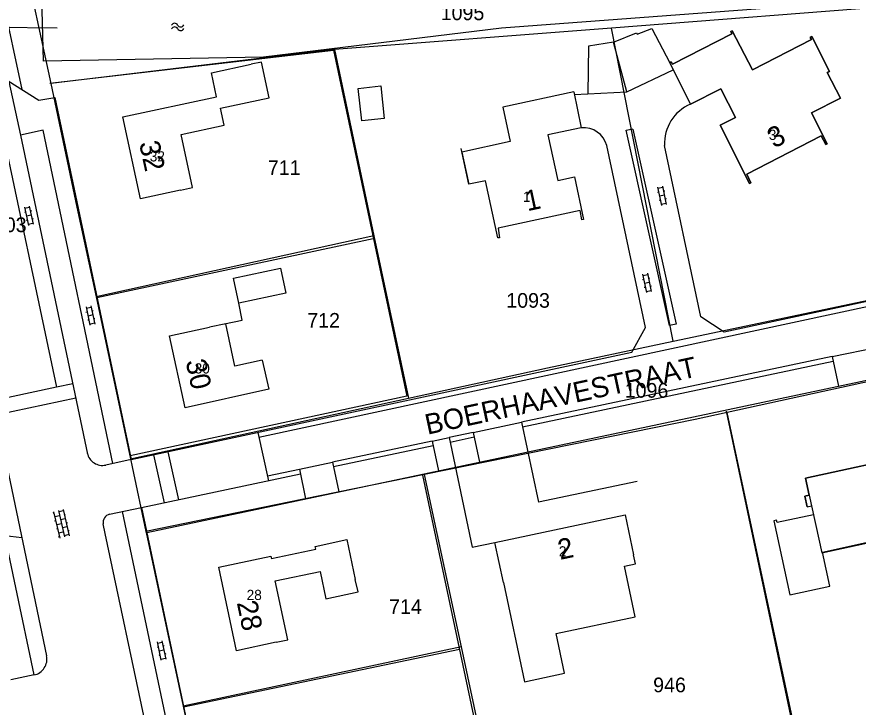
# Model space of a CAD drawing. Extents: x 148816 to 151297, y 399515 to 402500.
# Drawn here: x 150675.7 to 150778.9, y 400539.6 to 400624.4 of the extents above; entities that cross this region are included whole.
import ezdxf

# ---------------------------------------------------------------- set-up
doc = ezdxf.new("R2010")
doc.units = 0
for name, color, linetype in [('B01 Hoofdgebouw  [D] Norm', 7, 'Continuous'), ('B01 Hoofdgebouw  [T] Norm', 7, 'Continuous'), ('B01 hoofgebouw', 7, 'Continuous'), ('B02 Bijgebouw  [D] Norm', 7, 'Continuous'), ('G01 perceelsgrens', 7, 'Continuous'), ('S02 Open verharding  Norm', 7, 'Continuous'), ('S05 Water  Norm', 7, 'Continuous'), ('T01 Muur  [D] Gem', 7, 'Continuous'), ('T04 Haag heg  [D] Gem', 7, 'Continuous'), ('T09 Insteek water  [T] Norm', 7, 'Continuous'), ('V00 Kant verharding algemeen  [T] Norm', 7, 'Continuous'), ('V00 Kant verharding algemeen secundair  [T] Gem', 7, 'Continuous'), ('W10 Duiker  [T] Gem', 7, 'Continuous'), ('Z01 perceelnummer', 7, 'Continuous'), ('Z02 huisnummer', 7, 'Continuous'), ('Z02 Huisnummer  [Tekst] Norm', 7, 'Continuous'), ('Z06 straatnaam', 7, 'Continuous')]:
    doc.layers.add(name, color=color, linetype=linetype)

msp = doc.modelspace()

# ---------------------------------------------------------------- linework, layer by layer
at = {"layer": 'B01 Hoofdgebouw  [D] Norm'}
msp.add_line((150751.61, 400557.23), (150751.37, 400558.34), dxfattribs=at)
at = {"layer": 'B01 Hoofdgebouw  [T] Norm'}
for p, q in [((150756.15, 400618.54), (150763.44, 400622.28)), ((150763.3, 400622.56), (150763.49, 400622.66)), ((150763.44, 400622.28), (150763.3, 400622.56)), ((150763.49, 400622.66), (150765.96, 400617.84)), ((150773.07, 400621.84), (150773.27, 400621.93)), ((150773.21, 400621.57), (150773.07, 400621.84)), ((150773.27, 400621.93), (150775.42, 400617.66)), ((150765.96, 400617.84), (150773.21, 400621.57)), ((150755.82, 400618.72), (150756.01, 400618.82)), ((150758.37, 400613.64), (150755.82, 400618.72)), ((150756.01, 400618.82), (150756.15, 400618.54)), ((150775.42, 400617.66), (150775.15, 400617.52)), ((150775.15, 400617.52), (150776.76, 400614.38)), ((150744.03, 400615.14), (150744.96, 400610.75)), ((150762.08, 400615.54), (150758.37, 400613.64)), ((150763.87, 400612.01), (150762.08, 400615.54)), ((150776.76, 400614.38), (150773.21, 400612.56)), ((150773.21, 400612.56), (150775.16, 400608.77)), ((150761.99, 400611.06), (150763.87, 400612.01)), ((150744.96, 400610.75), (150740.87, 400609.87)), ((150765.6, 400603.89), (150761.99, 400611.06)), ((150740.87, 400609.87), (150742.06, 400604.28)), ((150774.42, 400609.74), (150765.29, 400605.06)), ((150774.97, 400608.68), (150774.42, 400609.74)), ((150775.16, 400608.77), (150774.97, 400608.68)), ((150730.3, 400607.77), (150731.15, 400603.81)), ((150733.2, 400604.25), (150731.15, 400603.81)), ((150734.7, 400597.22), (150733.2, 400604.25)), ((150742.06, 400604.28), (150744.12, 400604.72)), ((150744.12, 400604.72), (150745.24, 400599.47)), ((150765.29, 400605.06), (150765.79, 400603.97)), ((150765.79, 400603.97), (150765.6, 400603.89)), ((150744.82, 400600.61), (150734.76, 400598.44)), ((150745.02, 400599.43), (150744.82, 400600.61)), ((150745.24, 400599.47), (150745.02, 400599.43)), ((150734.76, 400598.44), (150734.93, 400597.25)), ((150734.93, 400597.25), (150734.7, 400597.22)), ((150694.43, 400585.23), (150699.32, 400586.27)), ((150696.32, 400576.38), (150694.43, 400585.23)), ((150705.8, 400582.22), (150706.59, 400578.68)), ((150706.59, 400578.68), (150696.32, 400576.38)), ((150734.35, 400559.85), (150750.34, 400563.23)), ((150750.34, 400563.23), (150751.38, 400558.34)), ((150712.28, 400559.36), (150716.16, 400560.21)), ((150716.16, 400560.21), (150717.22, 400555.32)), ((150735.39, 400554.96), (150734.35, 400559.85)), ((150706.92, 400557.88), (150712.36, 400559.04)), ((150712.36, 400559.04), (150712.28, 400559.36)), ((150700.47, 400556.82), (150706.86, 400558.17)), ((150706.86, 400558.17), (150706.92, 400557.88)), ((150702.63, 400546.57), (150700.47, 400556.82)), ((150707.52, 400547.6), (150702.63, 400546.57))]:
    msp.add_line(p, q, dxfattribs=at)
for points in [[(150744.03, 400615.14), (150735.32, 400613.26), (150736.22, 400609.05), (150730.3, 400607.77)], [(150705.8, 400582.22), (150705.8, 400582.22), (150702.42, 400581.5), (150701.31, 400586.7), (150699.32, 400586.27)], [(150735.39, 400554.96), (150737.98, 400542.76), (150742.9, 400543.8), (150741.87, 400548.69), (150751.58, 400550.74), (150750.27, 400556.95), (150751.62, 400557.23), (150751.38, 400558.34)], [(150707.52, 400547.6), (150708.93, 400547.9), (150707.39, 400555.15), (150712.9, 400556.31), (150713.61, 400552.95), (150717.55, 400553.78), (150717.22, 400555.32)]]:
    msp.add_lwpolyline(points, dxfattribs=at)
msp.add_lwpolyline([(150780.46, 400559.96), (150781.48, 400555.28), (150786.86, 400556.45), (150785.85, 400561.11), (150788.47, 400561.68), (150786.44, 400570.79), (150772.47, 400567.75), (150772.93, 400565.64), (150772.4, 400565.52), (150772.67, 400564.24), (150773.2, 400564.35), (150773.45, 400563.26), (150768.99, 400562.3), (150768.93, 400562.57), (150768.6, 400562.5), (150770.57, 400553.42), (150775.46, 400554.48), (150774.55, 400558.67)], close=True, dxfattribs=at)
at = {"layer": 'B01 hoofgebouw'}
for points in [[(150775.42, 400617.66), (150773.27, 400621.93), (150773.07, 400621.84), (150773.21, 400621.57), (150765.96, 400617.84), (150763.49, 400622.66), (150763.3, 400622.56), (150763.44, 400622.28), (150756.15, 400618.54), (150756.01, 400618.82), (150755.82, 400618.72), (150758.37, 400613.64), (150762.08, 400615.54), (150763.87, 400612.01), (150761.99, 400611.06), (150765.6, 400603.89), (150765.79, 400603.97), (150765.29, 400605.06), (150774.42, 400609.74), (150774.97, 400608.68), (150775.16, 400608.77), (150773.21, 400612.56), (150776.76, 400614.38), (150775.15, 400617.52), (150775.42, 400617.66)], [(150695.76, 400603.08), (150697.24, 400603.4), (150695.84, 400609.93), (150701.14, 400611.07), (150700.69, 400613.14), (150706.66, 400614.43), (150705.72, 400618.8), (150704.45, 400618.53)], [(150695.76, 400603.08), (150690.87, 400602.02), (150688.7, 400612.1), (150700.19, 400614.55), (150699.57, 400617.49), (150704.45, 400618.53)], [(150744.03, 400615.14), (150744.96, 400610.75), (150740.87, 400609.87), (150742.06, 400604.28), (150744.12, 400604.72), (150745.24, 400599.47), (150745.02, 400599.43), (150744.82, 400600.61), (150734.76, 400598.44), (150734.93, 400597.25), (150734.7, 400597.22), (150733.2, 400604.25), (150731.15, 400603.81), (150730.21, 400608.2)], [(150744.03, 400615.14), (150735.32, 400613.26), (150736.22, 400609.05), (150730.3, 400607.77)], [(150705.8, 400582.22), (150705.8, 400582.22), (150702.42, 400581.5), (150701.31, 400586.69), (150699.32, 400586.27)], [(150705.8, 400582.22), (150706.59, 400578.68), (150696.32, 400576.38), (150694.43, 400585.23), (150699.32, 400586.27)], [(150772.67, 400564.24), (150772.4, 400565.52), (150772.93, 400565.64), (150772.47, 400567.75), (150786.44, 400570.79), (150787.51, 400565.9)], [(150772.93, 400565.64), (150774.47, 400558.57), (150788.45, 400561.61), (150787.51, 400565.9)], [(150735.39, 400554.96), (150734.35, 400559.85), (150750.34, 400563.23), (150751.38, 400558.34)], [(150707.52, 400547.6), (150702.63, 400546.57), (150700.47, 400556.82), (150706.86, 400558.17), (150706.92, 400557.88), (150712.36, 400559.04), (150712.28, 400559.36), (150716.16, 400560.21), (150717.22, 400555.32)], [(150735.39, 400554.96), (150737.98, 400542.76), (150742.9, 400543.8), (150741.87, 400548.69), (150751.58, 400550.74), (150750.27, 400556.95), (150751.62, 400557.23), (150751.38, 400558.34)], [(150707.52, 400547.6), (150708.93, 400547.9), (150707.39, 400555.15), (150712.9, 400556.31), (150713.61, 400552.95), (150717.55, 400553.78), (150717.22, 400555.32)]]:
    msp.add_lwpolyline(points, dxfattribs=at)
at = {"layer": 'B02 Bijgebouw  [D] Norm'}
for p, q in [((150745.83, 400620.75), (150745.75, 400614.92)), ((150748.93, 400621.24), (150745.83, 400620.75)), ((150750.55, 400615.16), (150756.25, 400617.86)), ((150745.75, 400614.92), (150750.55, 400615.16))]:
    msp.add_line(p, q, dxfattribs=at)
msp.add_lwpolyline([(150750.55, 400615.16), (150748.93, 400621.24), (150751.72, 400622.4), (150751.82, 400622.24), (150753.62, 400622.94), (150755.82, 400618.72)], dxfattribs=at)
for points in [[(150720.34, 400615.88), (150720.78, 400611.89), (150718.02, 400611.58), (150717.58, 400615.57)], [(150702.27, 400592.29), (150708.05, 400593.51), (150708.7, 400590.43), (150702.92, 400589.22)]]:
    msp.add_lwpolyline(points, close=True, dxfattribs=at)
at = {"layer": 'G01 perceelsgrens'}
for points in [[(150677.47, 400627.19), (150679.84, 400616.17)], [(150785.47, 400625.82), (150748.68, 400622.98)], [(150748.68, 400622.98), (150714.67, 400620.35)], [(150756.24, 400584.54), (150748.68, 400622.98)], [(150714.67, 400620.35), (150679.84, 400616.17)], [(150714.67, 400620.35), (150719.51, 400597.5)], [(150679.84, 400616.17), (150683.05, 400601.01), (150685.39, 400589.99)], [(150719.51, 400597.5), (150685.39, 400589.99)], [(150719.51, 400597.5), (150723.74, 400577.56)], [(150756.24, 400584.54), (150791.66, 400592), (150807.43, 400595.45)], [(150685.39, 400589.99), (150689.62, 400570.11)], [(150723.74, 400577.56), (150740.83, 400581.29), (150756.24, 400584.54)], [(150791.09, 400573.61), (150788.7, 400581.44), (150762.86, 400575.82)], [(150689.62, 400570.11), (150723.74, 400577.56)], [(150762.86, 400575.82), (150758.93, 400574.96), (150725.73, 400568.19)], [(150773.11, 400527.89), (150762.86, 400575.82)], [(150689.62, 400570.11), (150689.83, 400569.13), (150691.51, 400561.21)], [(150725.73, 400568.19), (150710.84, 400565.16), (150691.51, 400561.21)], [(150730.25, 400547.04), (150725.73, 400568.19)], [(150691.51, 400561.21), (150691.55, 400561.06)], [(150691.55, 400561.06), (150696.08, 400539.78)], [(150730.25, 400547.04), (150696.08, 400539.78)], [(150735.93, 400519.85), (150734.26, 400528.28), (150730.25, 400547.04)], [(150696.08, 400539.78), (150697.35, 400533.8), (150703.25, 400505.47)]]:
    msp.add_lwpolyline(points, dxfattribs=at)
at = {"layer": 'S02 Open verharding  Norm'}
for p, q in [((150754.33, 400603.47), (150754.8, 400601.22)), ((150754.36, 400603.32), (150754.95, 400603.44)), ((150754.92, 400603.59), (150755.39, 400601.34)), ((150754.47, 400602.83), (150754.32, 400602.8)), ((150755.16, 400602.46), (150754.57, 400602.34)), ((150755.2, 400602.98), (150755.05, 400602.95)), ((150677.19, 400601.14), (150677.68, 400598.9)), ((150754.67, 400601.85), (150754.52, 400601.82)), ((150754.77, 400601.36), (150755.36, 400601.49)), ((150755.41, 400602.01), (150755.26, 400601.98)), ((150676.74, 400600.38), (150676.59, 400600.35)), ((150676.6, 400601.01), (150677.1, 400598.77)), ((150676.63, 400600.87), (150677.22, 400601)), ((150677.47, 400600.54), (150677.33, 400600.51)), ((150676.96, 400599.4), (150676.81, 400599.37)), ((150677.43, 400600.02), (150676.85, 400599.89)), ((150677.69, 400599.56), (150677.54, 400599.53)), ((150677.06, 400598.91), (150677.65, 400599.04)), ((150753.07, 400592.89), (150753.55, 400590.64)), ((150752.62, 400592.13), (150752.47, 400592.1)), ((150752.49, 400592.77), (150752.96, 400590.52)), ((150752.52, 400592.62), (150753.11, 400592.75)), ((150753.35, 400592.29), (150753.21, 400592.26)), ((150752.83, 400591.16), (150752.68, 400591.13)), ((150753.31, 400591.77), (150752.72, 400591.65)), ((150752.93, 400590.67), (150753.52, 400590.79)), ((150753.56, 400591.31), (150753.41, 400591.28)), ((150684.16, 400588.76), (150684.65, 400586.51)), ((150684.19, 400588.61), (150684.78, 400588.74)), ((150684.75, 400588.89), (150685.24, 400586.64)), ((150684.3, 400588.13), (150684.15, 400588.09)), ((150684.99, 400587.77), (150684.41, 400587.64)), ((150685.03, 400588.29), (150684.89, 400588.25)), ((150684.51, 400587.15), (150684.37, 400587.12)), ((150684.62, 400586.66), (150685.21, 400586.79)), ((150685.25, 400587.31), (150685.1, 400587.28)), ((150680.22, 400563.47), (150680.08, 400563.44)), ((150680.19, 400563.62), (150680.93, 400560.4)), ((150680.92, 400563.12), (150680.33, 400562.99)), ((150680.77, 400563.76), (150681.52, 400560.54)), ((150681.39, 400563.74), (150680.81, 400563.61)), ((150681.36, 400563.89), (150682.1, 400560.67)), ((150681.51, 400563.26), (150681.65, 400563.29)), ((150680.45, 400562.5), (150680.3, 400562.47)), ((150681.14, 400562.15), (150680.56, 400562.01)), ((150681.62, 400562.77), (150681.03, 400562.63)), ((150681.73, 400562.28), (150681.88, 400562.32)), ((150680.67, 400561.53), (150680.53, 400561.49)), ((150680.79, 400561.04), (150681.37, 400561.17)), ((150681.84, 400561.79), (150681.26, 400561.66)), ((150681.96, 400561.31), (150682.1, 400561.34)), ((150680.9, 400560.55), (150680.75, 400560.52)), ((150682.07, 400560.82), (150681.48, 400560.68)), ((150692.89, 400547.65), (150693.36, 400545.39)), ((150692.92, 400547.5), (150693.51, 400547.62)), ((150693.48, 400547.77), (150693.95, 400545.52)), ((150693.03, 400547.01), (150692.88, 400546.98)), ((150693.71, 400546.64), (150693.13, 400546.52)), ((150693.76, 400547.16), (150693.61, 400547.13)), ((150693.23, 400546.03), (150693.08, 400546)), ((150693.33, 400545.54), (150693.92, 400545.66)), ((150693.96, 400546.18), (150693.82, 400546.15))]:
    msp.add_line(p, q, dxfattribs=at)
at = {"layer": 'S05 Water  Norm'}
for centre, start, end in [((150695.04, 400623.14), 29.4183, 153.2733), ((150695.05, 400622.69), 29.4183, 153.2733), ((150695.78, 400623.55), 209.4183, 333.2733), ((150695.79, 400623.1), 209.4183, 333.2733)]:
    msp.add_arc(centre, 0.425, start, end, dxfattribs=at)
at = {"layer": 'T01 Muur  [D] Gem'}
for p, q in [((150703.35, 400587.14), (150702.92, 400589.22)), ((150701.18, 400586.69), (150703.35, 400587.14))]:
    msp.add_line(p, q, dxfattribs=at)
at = {"layer": 'T04 Haag heg  [D] Gem'}
for p, q in [((150679.7, 400616.22), (150714.54, 400620.25)), ((150714.54, 400620.25), (150723.54, 400577.79)), ((150685.5, 400589.91), (150719.43, 400597.16)), ((150691.64, 400561.07), (150788.68, 400581.59)), ((150723.54, 400577.79), (150689.59, 400570.49)), ((150762.76, 400575.95), (150772.9, 400527.92)), ((150725.48, 400568.13), (150739.87, 400500.02)), ((150696.14, 400539.7), (150729.99, 400546.75))]:
    msp.add_line(p, q, dxfattribs=at)
at = {"layer": 'T09 Insteek water  [T] Norm'}
for p, q in [((150678.95, 400618.93), (150678.74, 400627.12)), ((150705.95, 400619.4), (150678.95, 400618.93))]:
    msp.add_line(p, q, dxfattribs=at)
msp.add_lwpolyline([(150769.66, 400625.54), (150735.17, 400622.96), (150705.95, 400619.4)], dxfattribs=at)
at = {"layer": 'V00 Kant verharding algemeen  [T] Norm'}
for p, q in [((150654.73, 400716.28), (150676.27, 400615.44)), ((150672.09, 400618.78), (150680.53, 400578.91)), ((150674.61, 400616.49), (150678.37, 400614.12)), ((150744.1, 400614.83), (150745.75, 400614.92)), ((150678.37, 400614.12), (150680.33, 400614.46)), ((150680.33, 400614.46), (150689.69, 400570.02)), ((150678.9, 400610.44), (150676.11, 400609.84)), ((150687.47, 400569.54), (150678.9, 400610.44)), ((150750.46, 400610.45), (150751.27, 400610.63)), ((150755.77, 400586.48), (150750.46, 400610.45)), ((150751.3, 400610.58), (150756.61, 400586.66)), ((150676.11, 400609.84), (150684.35, 400570.7)), ((150677.8, 400543.59), (150667.08, 400594.41)), ((150705.37, 400572.77), (150804.92, 400594.14)), ((150804.8, 400594.73), (150762.49, 400585.65)), ((150670.26, 400589.09), (150679.33, 400545.96)), ((150756.61, 400586.66), (150755.77, 400586.48)), ((150689.69, 400570.02), (150751.17, 400583.22)), ((150775.77, 400582.66), (150737.63, 400574.6)), ((150775.77, 400582.66), (150776.54, 400579.02)), ((150775.89, 400582.07), (150737.75, 400574.02)), ((150680.53, 400578.91), (150674.64, 400577.66)), ((150737.63, 400574.6), (150739.7, 400564.78)), ((150705.24, 400573.36), (150706.58, 400567.43)), ((150731.7, 400573.35), (150728.74, 400572.72)), ((150731.7, 400573.35), (150732.46, 400569.71)), ((150726.64, 400572.28), (150714.43, 400569.7)), ((150726.64, 400572.28), (150727.41, 400568.64)), ((150728.74, 400572.72), (150731.58, 400559.27)), ((150731.82, 400572.76), (150728.86, 400572.14)), ((150726.76, 400571.7), (150714.56, 400569.12)), ((150689.69, 400570.02), (150686.58, 400569.35)), ((150714.43, 400569.7), (150715.2, 400566.06)), ((150690.99, 400564.14), (150710.48, 400568.26)), ((150706.45, 400568.02), (150710.35, 400568.84)), ((150710.35, 400568.84), (150711.12, 400565.19)), ((150751.83, 400567.34), (150739.7, 400564.78)), ((150687.05, 400563.31), (150690.99, 400564.14)), ((150690.99, 400564.14), (150704.49, 400500)), ((150688.6, 400563.64), (150702.03, 400500)), ((150686.53, 400560.94), (150686.28, 400562.12)), ((150699.4, 400500), (150686.53, 400560.94)), ((150676.28, 400560.44), (150674.2, 400560.66)), ((150731.58, 400559.27), (150734.35, 400559.85)), ((150677.78, 400543.59), (150674.95, 400543.01))]:
    msp.add_line(p, q, dxfattribs=at)
for points in [[(150751.17, 400583.22), (150752.86, 400586.24), (150748.08, 400608.56)], [(150762.49, 400585.65), (150759.65, 400587.56), (150755.19, 400608.56), (150755.19, 400608.56)]]:
    msp.add_lwpolyline(points, dxfattribs=at)
for centre, radius, start, end in [((150760.36, 400608.86), 5.18, 112.6395, 183.291), ((150745.22, 400607.8), 2.96, 14.9334, 95.053), ((150686.18, 400571.21), 1.9, 191.8873, 282.114), ((150687.26, 400562.33), 1, 101.9275, 191.9239), ((150677.37, 400545.55), 2, 281.5304, 11.8749)]:
    msp.add_arc(centre, radius, start, end, dxfattribs=at)
at = {"layer": 'V00 Kant verharding algemeen secundair  [T] Gem'}
for p, q in [((150674.69, 400616.44), (150676.11, 400609.84)), ((150775.77, 400582.66), (150785.06, 400584.62)), ((150682.53, 400579.33), (150680.53, 400578.91)), ((150682.9, 400577.56), (150673.12, 400575.5)), ((150731.7, 400573.35), (150737.63, 400574.6)), ((150726.64, 400572.28), (150728.74, 400572.72)), ((150692.43, 400570.61), (150693.76, 400564.72)), ((150694.19, 400570.99), (150695.52, 400565.1)), ((150710.35, 400568.84), (150714.43, 400569.7))]:
    msp.add_line(p, q, dxfattribs=at)
at = {"layer": 'W10 Duiker  [T] Gem'}
msp.add_line((150655.42, 400623.23), (150680.63, 400623.01), dxfattribs=at)

# ---------------------------------------------------------------- texts
at = {"layer": 'Z01 perceelnummer'}
for s, p in [('1095', (150727.7, 400623.95)), ('711', (150706.48, 400604.95)), ('803', (150672.85, 400597.94)), ('1093', (150735.75, 400588.66)), ('712', (150711.32, 400586.21)), ('1096', (150750.29, 400577.62)), ('714', (150721.37, 400551.08)), ('946', (150753.78, 400541.47))]:
    msp.add_text(s, height=1.8, dxfattribs=at).set_placement(p)
at = {"layer": 'Z02 huisnummer'}
for s, rotation, p in [('3', 27.1288, (150768.61, 400608.17)), ('32', 282.1748, (150690.67, 400608.87)), ('1', 12.1868, (150738.33, 400600.49)), ('30', 282.0627, (150696.38, 400582.09)), ('2', 11.9506, (150742.36, 400557.71)), ('28', 281.8828, (150702.66, 400552.47))]:
    msp.add_text(s, height=2.5, rotation=rotation, dxfattribs=at).set_placement(p)
at = {"layer": 'Z02 Huisnummer  [Tekst] Norm'}
for s, p in [('3', (150767.98, 400609.25)), ('32', (150691.99, 400606.61)), ('1', (150737.79, 400601.65)), ('30', (150697.5, 400580.59)), ('2', (150742.2, 400558.14)), ('28', (150703.88, 400552.79))]:
    msp.add_text(s, height=1.25, dxfattribs=at).set_placement(p)
at = {"layer": 'Z06 straatnaam'}
msp.add_text('BOERHAAVESTRAAT', height=2.5, rotation=12.1748, dxfattribs=at).set_placement((150726.07, 400573.07))

doc.saveas('drawing.dxf')
